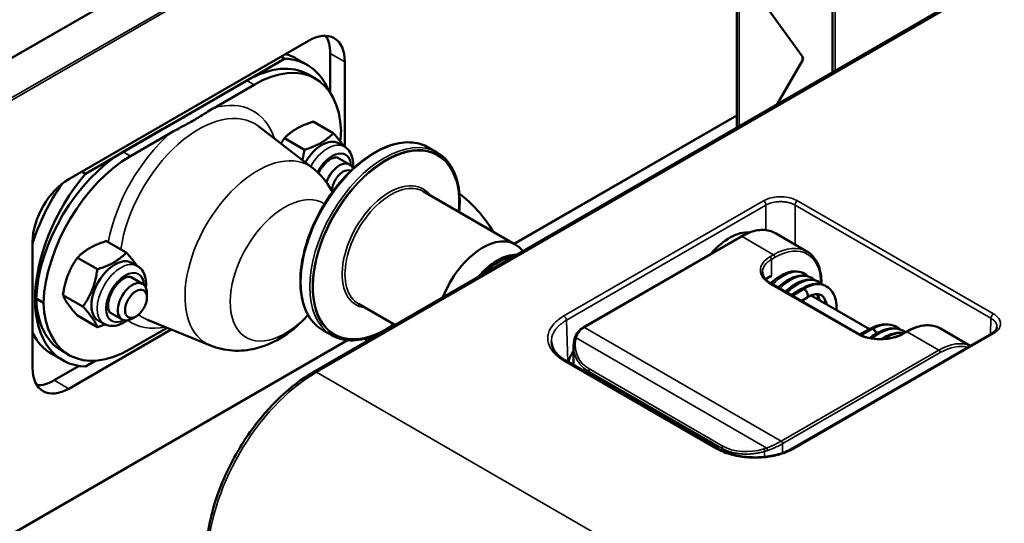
# Model space of a CAD drawing. Header units: millimetres. Extents: x 50 to 3176, y 50 to 2109.
# Tile 343 of 656: x 220 to 315, y 1737 to 1786. Entities that reach past the tile are written whole.
import ezdxf

# ---------------------------------------------------------------- set-up
doc = ezdxf.new("R2010")
doc.units = ezdxf.units.MM
doc.header["$LTSCALE"] = 10
doc.layers.add('Visible (ISO)', color=7, linetype='Continuous', lineweight=50)
doc.layers.add('Visible Narrow (ISO)', color=7, linetype='Continuous', lineweight=35)

msp = doc.modelspace()

# ---------------------------------------------------------------- linework, layer by layer
at = {"layer": 'Visible (ISO)'}
for p, q in [((495.6353, 1894.6242), (248.148, 1751.7373)), ((151.5347, 1743.5296), (412.4571, 1894.1732)), ((298.6863, 1780.9156), (298.6863, 1821.3303)), ((289.3657, 1775.5344), (289.3657, 1791.6788)), ((295.7508, 1782.4849), (289.5965, 1791.0126)), ((247.6701, 1784), (224.3356, 1770.5278)), ((245.3453, 1782.2495), (244.9918, 1782.4536)), ((249.7915, 1778.9455), (249.7915, 1782.7752)), ((245.3453, 1782.2495), (225.9534, 1771.0536)), ((246.498, 1782.2556), (247.5587, 1781.6432)), ((251.2057, 1773.6675), (251.2057, 1781.9588)), ((293.3128, 1777.8132), (295.7764, 1782.0803)), ((247.6597, 1780.716), (248.3668, 1780.3077)), ((237.7989, 1777.8926), (241.6597, 1780.1216)), ((238.5059, 1777.4843), (242.3669, 1779.7134)), ((289.3657, 1776.7096), (267.7242, 1764.2149)), ((248.0944, 1771.5879), (242.8476, 1775.6545)), ((248.1407, 1776.1283), (250.0872, 1775.0044)), ((229.6389, 1773.1814), (233.4998, 1775.4105)), ((230.346, 1772.7732), (234.2069, 1775.0023)), ((245.3238, 1774.5019), (247.2703, 1773.3781)), ((250.6033, 1774.016), (251.169, 1773.6894)), ((260.21, 1773.1128), (259.3468, 1773.6112)), ((251.6754, 1771.9537), (250.544, 1772.6069)), ((225.5998, 1771.2577), (225.9534, 1771.0536)), ((267.8064, 1764.1674), (258.8642, 1769.3302)), ((293.1356, 1765.2561), (296.2115, 1763.4802)), ((220.8001, 1764.4041), (220.8001, 1752.1566)), ((227.9882, 1764.4932), (229.9347, 1763.3694)), ((274.4494, 1756.0897), (289.7856, 1764.944)), ((268.5372, 1763.509), (268.3485, 1763.7221)), ((225.1712, 1762.8668), (227.1178, 1761.743)), ((230.4508, 1762.3809), (231.0164, 1762.0543)), ((266.0563, 1762.3848), (266.1977, 1762.4664)), ((231.5228, 1760.3186), (230.3914, 1760.9718)), ((292.7079, 1760.3512), (301.1932, 1755.4523)), ((231.937, 1758.9948), (231.937, 1759.403)), ((294.6596, 1759.2245), (295.6748, 1759.8315)), ((221.161, 1758.897), (221.8681, 1758.4887)), ((223.7628, 1759.2367), (225.7093, 1758.1129)), ((256.0867, 1756.3207), (252.5366, 1758.3704)), ((295.6508, 1758.6522), (296.1879, 1758.9733)), ((302.2997, 1755.9237), (296.6273, 1759.1986)), ((229.5228, 1756.8545), (228.3914, 1757.5077)), ((225.1712, 1757.233), (227.1178, 1756.1092)), ((227.2008, 1756.7518), (227.7664, 1756.4252)), ((230.8764, 1757.1577), (230.5228, 1756.9535)), ((238.1254, 1754.321), (231.9802, 1756.8316)), ((224.3356, 1750.1154), (234.3158, 1755.8774)), ((233.9017, 1756.0466), (230.346, 1753.9937)), ((249.9337, 1755.3136), (249.0704, 1755.812)), ((314.1944, 1755.5013), (294.7647, 1744.2836)), ((302.3861, 1755.9718), (301.3254, 1755.3804)), ((305.5187, 1755.4523), (305.8723, 1755.6564)), ((309.2223, 1755.9684), (312.1128, 1754.2995)), ((251.4754, 1754.8336), (181.0778, 1714.1895)), ((253.2916, 1754.707), (253.2916, 1755.0116)), ((302.6241, 1755.0649), (302.624, 1755.0649)), ((223.6389, 1753.8076), (224.346, 1753.3994)), ((273.4888, 1754.2243), (273.4888, 1752.4017)), ((222.6793, 1753.4928), (223.74, 1752.8804)), ((225.9534, 1752.2741), (226.9549, 1752.8524)), ((287.5498, 1744.2836), (272.7159, 1752.8479)), ((222.9214, 1750.9319), (225.341, 1752.3288))]:
    msp.add_line(p, q, dxfattribs=at)
for centre, major_axis, ratio, start_param, end_param in [((247.6701, 1779.9175), (2.5, 4.3301), 0.5773503, 5.4977871, 7.0685835), ((246.2559, 1780.734), (2.5, 4.3301), 0.5773503, 5.4977871, 5.9964288), ((242.3668, 1769.9154), (6, 10.3923), 0.5773503, 5.5394659, 7.0685811), ((239.998, 1770.9973), (6.5, 11.2583), 0.5773503, 0, 0.1548294), ((294.8277, 1782.2628), (1, 0), 0.5773503, 5.9614348, 6.6779764), ((241.6597, 1770.3237), (6, 10.3923), 0.5773503, 0, 0.7854), ((241.0587, 1770.3849), (6.5, 11.2583), 0.5773503, 5.8690785, 6.5834557), ((242.3668, 1770.7319), (-6, -10.3923), 0.5773503, 2.2148454, 2.3145158), ((248.9783, 1771.2014), (1.625, 2.8146), 0.5773503, 0, 1.5652219), ((229.6389, 1763.3835), (-6, -10.3923), 0.5773503, 3.9269924, 5.4561084), ((230.346, 1762.9752), (6, 10.3923), 0.5773503, 0.7853978, 2.3145158), ((250.6754, 1770.2216), (1, 1.7321), 0.5773503, 5.8408276, 8.1705859), ((230.24, 1764.1387), (-6.5, -11.2583), 0.5773503, 4.4121186, 6.5834557), ((251.0289, 1770.0175), (0.75, 1.299), 0.5773503, 0.005913, 2.4081177), ((224.3356, 1766.4453), (-2.5, -4.3301), 0.5773503, 3.9269908, 5.4977871), ((229.1793, 1764.7511), (-6.5, -11.2583), 0.5773503, 4.5689528, 5.0740008), ((261.4234, 1762.3832), (-4.5, 7.7942), 0.5773503, 4.7664645, 5.3494614), ((288.6835, 1760.3209), (2.75, 4.7631), 0.5773503, 0.2672511, 1.2636744), ((264.6425, 1758.6875), (3.1638, 5.4799), 0.5773503, 6.0925643, 8.1180948), ((266.0563, 1757.8713), (2.896, 5.0159), 0.5773503, 0.3103154, 1.2604809), ((228.8258, 1759.5663), (1.625, 2.8146), 0.5773503, 0, 3.1415927), ((266.0563, 1757.8713), (-2.7639, -4.7873), 0.5773503, 3.9269908, 4.2986493), ((266.1977, 1757.7897), (-2.8639, -4.9604), 0.5773503, 3.5619509, 4.2920308), ((230.5228, 1758.5865), (-1, -1.7321), 0.5773503, 2.3561945, 7.0685835), ((295.9314, 1759.4023), (-0.2566, 0.4291), 0.5873385, 5.4890574, 6.2831853), ((229.6389, 1764.2), (-6, -10.3923), 0.5773503, 5.5394659, 6.2831853), ((230.346, 1763.7917), (-6, -10.3923), 0.5773503, 5.5394659, 7.0685811), ((229.1793, 1764.7511), (-6.5, -11.2583), 0.5773503, 5.9215735, 6.2831853), ((302.6295, 1755.5352), (-0.2435, 0.4367), 0.5671862, 4.2968851, 5.5062123), ((273.7278, 1754.7017), (-0.1974, 0.0319), 0.6358018, 0.0000065, 0.0001197), ((275.1609, 1752.6148), (1.7033, 3.0579), 0.5873369, 1.5005759, 1.8576575), ((224.3356, 1754.1979), (-2.5, -4.3301), 0.5773503, 5.4977871, 7.0685835), ((222.9214, 1755.0144), (-2.5, -4.3301), 0.5773503, 0.2867566, 0.7853982)]:
    msp.add_ellipse(centre, major_axis=major_axis, ratio=ratio, start_param=start_param, end_param=end_param, dxfattribs=at)
msp.add_ellipse((230.8764, 1758.3824), major_axis=(-0.75, -1.299), ratio=0.5773503, dxfattribs=at)
for points, knots in [([(237.7989, 1777.8926), (237.7988, 1777.8925), (237.7988, 1777.8925), (237.5989, 1777.7771), (237.3623, 1777.6367), (236.7028, 1777.2418), (236.149, 1776.9079), (235.6772, 1776.6354), (235.2053, 1776.363), (234.627, 1776.0433), (233.943, 1775.6625), (233.6998, 1775.526), (233.4998, 1775.4105)], [2.97535761, 2.97535761, 2.97535761, 2.97535761, 2.97536018, 2.97536018, 3.06019321, 3.06019321, 3.26038224, 3.26038224, 3.26038224, 3.46057127, 3.46057127, 3.5454021, 3.5454021, 3.5454021, 3.5454021]), ([(238.5059, 1777.4843), (238.3021, 1777.3666), (238.0645, 1777.2214), (237.4179, 1776.8192), (236.8822, 1776.4804), (236.4139, 1776.2101), (235.9457, 1775.9398), (235.3589, 1775.6304), (234.6622, 1775.2571), (234.4108, 1775.12), (234.2069, 1775.0023)], [-0.28513657, -0.28513657, -0.28513657, -0.28513657, -0.19865075, -0.19865075, 0, 0, 0, 0.19865075, 0.19865075, 0.28513836, 0.28513836, 0.28513836, 0.28513836]), ([(249.0704, 1755.812), (248.5221, 1756.1286), (248.0602, 1756.5927), (247.3478, 1757.7722), (247.102, 1758.4931), (246.8518, 1760.1249), (246.8526, 1761.0398), (247.1035, 1762.9624), (247.354, 1763.97), (248.0777, 1765.9747), (248.5504, 1766.9713), (249.6699, 1768.8549), (250.3165, 1769.7415), (251.7199, 1771.3168), (252.4767, 1772.005), (254.0273, 1773.1131), (254.821, 1773.5324), (256.3662, 1774.0537), (257.1182, 1774.1564), (258.3686, 1774.0377), (258.8874, 1773.8764), (259.3468, 1773.6112)], [2.3561945, 2.3561945, 2.3561945, 2.3561945, 2.6643257, 2.6643257, 2.9804081, 2.9804081, 3.3031033, 3.3031033, 3.6263022, 3.6263022, 3.948945, 3.948945, 4.2713761, 4.2713761, 4.5940827, 4.5940827, 4.9173412, 4.9173412, 5.2396379, 5.2396379, 5.4977871, 5.4977871, 5.4977871, 5.4977871]), ([(251.995, 1771.5707), (251.9959, 1771.5788), (251.9968, 1771.5869), (252.0327, 1771.9169), (252.0236, 1772.2317), (251.8993, 1772.8055), (251.7893, 1773.0686), (251.497, 1773.451), (251.344, 1773.5884), (251.169, 1773.6894)], [6.14117552, 6.14117552, 6.14117552, 6.14117552, 6.150014, 6.150014, 6.50197558, 6.50197558, 6.8326361, 6.8326361, 7.06858347, 7.06858347, 7.06858347, 7.06858347]), ([(260.21, 1773.1128), (260.7583, 1772.7962), (261.2202, 1772.332), (261.9327, 1771.1525), (262.1785, 1770.4317), (262.4112, 1768.9136), (262.4258, 1768.1358), (262.3473, 1767.3192)], [5.49778714, 5.49778714, 5.49778714, 5.49778714, 5.80591834, 5.80591834, 6.1220008, 6.1220008, 6.40018064, 6.40018064, 6.40018064, 6.40018064]), ([(250.544, 1772.6069), (250.5021, 1772.631), (250.4522, 1772.6474), (250.2885, 1772.6492), (250.1727, 1772.6292), (249.9218, 1772.5263), (249.7946, 1772.4555), (249.5304, 1772.2641), (249.3933, 1772.1428), (249.1258, 1771.8567), (248.9957, 1771.6909), (248.7941, 1771.3833), (248.7162, 1771.2474), (248.6475, 1771.1089)], [0.7853982, 0.7853982, 0.7853982, 0.7853982, 1.0995574, 1.0995574, 1.4268208, 1.4268208, 1.69736, 1.69736, 1.9735756, 1.9735756, 2.2583844, 2.2583844, 2.4654219, 2.4654219, 2.4654219, 2.4654219]), ([(250.0061, 1769.2726), (249.6357, 1769.9923), (249.1137, 1770.703), (248.3282, 1771.4004), (248.2131, 1771.496), (248.0944, 1771.5879)], [5.14195706, 5.14195706, 5.14195706, 5.14195706, 5.37985779, 5.37985779, 5.41909459, 5.41909459, 5.41909459, 5.41909459]), ([(293.1356, 1765.2561), (292.9549, 1765.3604), (292.7601, 1765.4399), (292.3492, 1765.5474), (292.1333, 1765.5754), (291.6871, 1765.5803), (291.457, 1765.5573), (290.9881, 1765.4625), (290.7494, 1765.3907), (290.2687, 1765.2011), (290.0267, 1765.0832), (289.7856, 1764.944)], [5.49778714, 5.49778714, 5.49778714, 5.49778714, 5.65486678, 5.65486678, 5.81194641, 5.81194641, 5.96902604, 5.96902604, 6.12610567, 6.12610567, 6.28318531, 6.28318531, 6.28318531, 6.28318531]), ([(297.6156, 1760.3305), (297.6174, 1760.4539), (297.6156, 1760.5755), (297.5842, 1761.2569), (297.4764, 1761.772), (297.1026, 1762.647), (296.8387, 1763.0099), (296.4139, 1763.3526), (296.315, 1763.4204), (296.2115, 1763.4802)], [4.69506546, 4.69506546, 4.69506546, 4.69506546, 4.76415752, 4.76415752, 5.08922521, 5.08922521, 5.40776437, 5.40776437, 5.49778714, 5.49778714, 5.49778714, 5.49778714]), ([(231.8424, 1759.9356), (231.8434, 1759.9437), (231.8443, 1759.9518), (231.8802, 1760.2819), (231.8711, 1760.5966), (231.7468, 1761.1704), (231.6367, 1761.4335), (231.3445, 1761.8159), (231.1914, 1761.9533), (231.0164, 1762.0543)], [6.14117552, 6.14117552, 6.14117552, 6.14117552, 6.150014, 6.150014, 6.50197558, 6.50197558, 6.8326361, 6.8326361, 7.06858347, 7.06858347, 7.06858347, 7.06858347]), ([(291.8707, 1761.4844), (291.8707, 1761.4058), (291.8813, 1761.3272), (291.9246, 1761.1695), (291.9573, 1761.0903), (292.0459, 1760.9329), (292.1018, 1760.8546), (292.237, 1760.7015), (292.3162, 1760.6267), (292.4963, 1760.4835), (292.5973, 1760.4151), (292.7079, 1760.3512)], [0.78539816, 0.78539816, 0.78539816, 0.78539816, 0.9424778, 0.9424778, 1.09955743, 1.09955743, 1.25663706, 1.25663706, 1.41371669, 1.41371669, 1.57079633, 1.57079633, 1.57079633, 1.57079633]), ([(292.6862, 1760.364), (292.8384, 1760.5139), (292.9953, 1760.6515), (293.4828, 1761.031), (293.8273, 1761.2328), (294.5292, 1761.5034), (294.8985, 1761.5659), (295.5027, 1761.5099), (295.7548, 1761.4322), (295.9749, 1761.3051)], [0.89862367, 0.89862367, 0.89862367, 0.89862367, 0.96753089, 0.96753089, 1.11033081, 1.11033081, 1.26037223, 1.26037223, 1.37343507, 1.37343507, 1.37343507, 1.37343507]), ([(230.3914, 1760.9718), (230.3495, 1760.996), (230.2997, 1761.0123), (230.136, 1761.0141), (230.0202, 1760.9941), (229.7693, 1760.8912), (229.6421, 1760.8204), (229.3778, 1760.6291), (229.2407, 1760.5077), (228.9732, 1760.2216), (228.8432, 1760.0558), (228.6078, 1759.6968), (228.503, 1759.5032), (228.3323, 1759.1127), (228.2663, 1758.9157), (228.1788, 1758.5447), (228.1564, 1758.3703), (228.1504, 1758.067), (228.1655, 1757.9371), (228.2178, 1757.7304), (228.2544, 1757.6548), (228.3245, 1757.5553), (228.3566, 1757.5278), (228.3914, 1757.5077)], [0.7853982, 0.7853982, 0.7853982, 0.7853982, 1.0995574, 1.0995574, 1.4268208, 1.4268208, 1.69736, 1.69736, 1.9735756, 1.9735756, 2.2583844, 2.2583844, 2.5476978, 2.5476978, 2.8361127, 2.8361127, 3.1182387, 3.1182387, 3.3911291, 3.3911291, 3.6655903, 3.6655903, 3.9269908, 3.9269908, 3.9269908, 3.9269908]), ([(293.3943, 1759.955), (293.5478, 1760.1059), (293.7058, 1760.2449), (294.2037, 1760.6341), (294.5603, 1760.8415), (295.2627, 1761.0986), (295.6176, 1761.1548), (296.2081, 1761.1027), (296.4588, 1761.0279), (296.6765, 1760.9022)], [0.90079254, 0.90079254, 0.90079254, 0.90079254, 0.97031413, 0.97031413, 1.11717957, 1.11717957, 1.26316327, 1.26316327, 1.37423803, 1.37423803, 1.37423803, 1.37423803]), ([(294.1009, 1759.547), (294.2598, 1759.7041), (294.4237, 1759.8483), (294.9253, 1760.2352), (295.2772, 1760.4351), (295.9778, 1760.6924), (296.338, 1760.7513), (296.9284, 1760.6915), (297.1709, 1760.6142), (297.3828, 1760.4919)], [0.89896898, 0.89896898, 0.89896898, 0.89896898, 0.97100272, 0.97100272, 1.11632252, 1.11632252, 1.26359083, 1.26359083, 1.3725392, 1.3725392, 1.3725392, 1.3725392]), ([(295.6919, 1759.8404), (296.0487, 1760.0606), (296.4207, 1760.2149), (297.1254, 1760.342), (297.4695, 1760.3257), (297.8905, 1760.1864), (297.9974, 1760.1387), (298.0979, 1760.0807)], [0.00219767, 0.00219767, 0.00219767, 0.00219767, 0.15337281, 0.15337281, 0.29756317, 0.29756317, 0.34903853, 0.34903853, 0.34903853, 0.34903853]), ([(295.7605, 1759.8568), (295.7661, 1759.8572), (295.7719, 1759.8573), (295.778, 1759.8572), (295.7835, 1759.857), (295.7892, 1759.8567), (295.795, 1759.8561), (295.7971, 1759.8559), (295.7992, 1759.8557), (295.8014, 1759.8555)], [-0.0254955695, -0.0254955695, -0.0254955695, -0.0254955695, -0.0225785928, -0.0225785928, -0.0225785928, -0.0198942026, -0.0198942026, -0.0198942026, -0.0189225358, -0.0189225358, -0.0189225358, -0.0189225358]), ([(295.9686, 1759.787), (296.003, 1759.7635), (296.071, 1759.7073), (296.1616, 1759.595), (296.234, 1759.4651), (296.2811, 1759.3269), (296.2963, 1759.1932), (296.2792, 1759.0835), (296.2379, 1759.0111), (296.2028, 1758.982), (296.188, 1758.9731)], [0, 0, 0, 0, 0.1, 0.2, 0.3, 0.4, 0.5, 0.6, 0.7, 0.76146669, 0.76146669, 0.76146669, 0.76146669]), ([(297.5967, 1759.2155), (297.5067, 1759.2675), (297.4046, 1759.3006), (297.1728, 1759.323), (297.0474, 1759.3161), (296.6972, 1759.2407), (296.4471, 1759.1352), (296.1914, 1758.9742)], [0, 0, 0, 0, 0.08805913, 0.08805913, 0.16511625, 0.16511625, 0.28463941, 0.28463941, 0.28463941, 0.28463941]), ([(297.3509, 1758.7809), (297.3453, 1758.8188), (297.3389, 1758.8556), (297.2974, 1759.0611), (297.2444, 1759.2044), (297.18, 1759.3171)], [0.92685487, 0.92685487, 0.92685487, 0.92685487, 0.94472685, 0.94472685, 1.03007275, 1.03007275, 1.03007275, 1.03007275]), ([(298.0979, 1760.0807), (298.329, 1759.9473), (298.5311, 1759.7516), (298.831, 1759.2963), (298.9377, 1759.033), (299.0719, 1758.4511), (299.0974, 1758.1245), (299.0793, 1757.783)], [0, 0, 0, 0, 0.11832303, 0.11832303, 0.23529653, 0.23529653, 0.35684555, 0.35684555, 0.35684555, 0.35684555]), ([(298.0583, 1758.3725), (298.0514, 1758.4178), (298.0433, 1758.4615), (297.9885, 1758.7114), (297.9136, 1758.8808), (297.7582, 1759.0984), (297.6839, 1759.1652), (297.5967, 1759.2155)], [0.92834504, 0.92834504, 0.92834504, 0.92834504, 0.94979582, 0.94979582, 1.05603104, 1.05603104, 1.14129212, 1.14129212, 1.14129212, 1.14129212]), ([(227.7664, 1756.4252), (227.9456, 1756.3217), (228.1462, 1756.2574), (228.574, 1756.2056), (228.8012, 1756.2252), (229.2878, 1756.3458), (229.5453, 1756.4623), (229.8665, 1756.6637), (229.941, 1756.7148), (230.0143, 1756.7692)], [3.92699082, 3.92699082, 3.92699082, 3.92699082, 4.16853281, 4.16853281, 4.43446506, 4.43446506, 4.75539393, 4.75539393, 4.85439877, 4.85439877, 4.85439877, 4.85439877]), ([(238.1254, 1754.321), (238.8285, 1754.0337), (239.5642, 1753.8762), (241.0684, 1753.7773), (241.8262, 1753.8638), (243.4017, 1754.2465), (244.1821, 1754.5913), (245.8005, 1755.5405), (246.5881, 1756.1955), (247.4029, 1757.0489), (247.5192, 1757.176), (247.6328, 1757.3051)], [2.434887, 2.434887, 2.434887, 2.434887, 2.633422, 2.633422, 2.8596895, 2.8596895, 3.1494927, 3.1494927, 3.5281828, 3.5281828, 3.5930334, 3.5930334, 3.5930334, 3.5930334]), ([(302.4084, 1755.9821), (302.7889, 1756.1838), (303.1838, 1756.3195), (303.9272, 1756.4147), (304.2874, 1756.3845), (304.7384, 1756.2315), (304.8594, 1756.1769), (304.9734, 1756.1111)], [0.0026477, 0.0026477, 0.0026477, 0.0026477, 0.15269624, 0.15269624, 0.29609512, 0.29609512, 0.35134496, 0.35134496, 0.35134496, 0.35134496]), ([(256.0196, 1756.3595), (255.2467, 1755.8083), (254.4563, 1755.3913), (252.9142, 1754.8711), (252.1622, 1754.7683), (250.9118, 1754.8871), (250.393, 1755.0484), (249.9337, 1755.3136)], [7.7369863, 7.7369863, 7.7369863, 7.7369863, 8.05893386, 8.05893386, 8.38123056, 8.38123056, 8.6393798, 8.6393798, 8.6393798, 8.6393798]), ([(273.5845, 1754.9766), (273.657, 1755.2322), (273.7824, 1755.4763), (274.0848, 1755.835), (274.2446, 1755.9699), (274.4241, 1756.075)], [0, 0, 0, 0, 0.0968877, 0.0968877, 0.17046943, 0.17046943, 0.17046943, 0.17046943]), ([(274.4494, 1756.0897), (274.4477, 1756.0887), (274.446, 1756.0878), (274.4427, 1756.0858), (274.441, 1756.0848), (274.4376, 1756.0829), (274.4359, 1756.0819), (274.4325, 1756.0799), (274.4309, 1756.0789), (274.4275, 1756.077), (274.4258, 1756.076), (274.4241, 1756.075)], [0, 0, 0, 0, 0.0014281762, 0.0014281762, 0.0028563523, 0.0028563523, 0.0042845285, 0.0042845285, 0.0057127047, 0.0057127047, 0.0071408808, 0.0071408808, 0.0071408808, 0.0071408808]), ([(301.1932, 1755.4523), (301.4106, 1755.3267), (301.6655, 1755.2188), (302.2257, 1755.0518), (302.5312, 1754.9929), (303.1616, 1754.9319), (303.4865, 1754.9299), (304.1207, 1754.9837), (304.4299, 1755.0393), (304.9991, 1755.2012), (305.2592, 1755.3072), (305.4944, 1755.4383), (305.5066, 1755.4453), (305.5187, 1755.4523)], [1.5707963, 1.5707963, 1.5707963, 1.5707963, 1.8795108, 1.8795108, 2.1899334, 2.1899334, 2.5018733, 2.5018733, 2.8138645, 2.8138645, 3.1244128, 3.1244128, 3.1415927, 3.1415927, 3.1415927, 3.1415927]), ([(302.315, 1755.0425), (302.4099, 1755.1193), (302.506, 1755.192), (302.9634, 1755.5135), (303.3421, 1755.7081), (304.0887, 1755.9527), (304.4672, 1756.0062), (305.1271, 1755.9445), (305.4182, 1755.8527), (305.6718, 1755.7062)], [0.91830185, 0.91830185, 0.91830185, 0.91830185, 0.95748491, 0.95748491, 1.10337106, 1.10337106, 1.24928046, 1.24928046, 1.37255273, 1.37255273, 1.37255273, 1.37255273]), ([(302.5932, 1755.9623), (302.5608, 1755.9774), (302.4963, 1755.9982), (302.4283, 1755.9916), (302.3944, 1755.9764), (302.3861, 1755.9718)], [0, 0, 0, 0, 0.1, 0.2, 0.23452811, 0.23452811, 0.23452811, 0.23452811]), ([(302.6958, 1755.8965), (302.7198, 1755.8771), (302.7433, 1755.8554), (302.7658, 1755.8315), (302.7717, 1755.8254), (302.7774, 1755.8191), (302.7829, 1755.8128), (302.8231, 1755.7673), (302.8551, 1755.7202), (302.8797, 1755.6776), (302.8894, 1755.6608), (302.8981, 1755.6444), (302.9059, 1755.6286), (302.931, 1755.5777), (302.9464, 1755.534), (302.9561, 1755.5013), (302.9574, 1755.497), (302.9586, 1755.4927), (302.9598, 1755.4884)], [-0.231072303, -0.231072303, -0.231072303, -0.231072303, -0.220715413, -0.220715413, -0.220715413, -0.218031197, -0.218031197, -0.218031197, -0.19853177, -0.19853177, -0.19853177, -0.190809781, -0.190809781, -0.190809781, -0.165914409, -0.165914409, -0.165914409, -0.162649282, -0.162649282, -0.162649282, -0.162649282]), ([(303.4395, 1754.9386), (303.7561, 1755.1476), (304.085, 1755.3125), (304.7838, 1755.5428), (305.1612, 1755.5941), (305.5711, 1755.5594), (305.6249, 1755.5528), (305.6782, 1755.5444)], [0.97663894, 0.97663894, 0.97663894, 0.97663894, 1.10343383, 1.10343383, 1.24922841, 1.24922841, 1.27132104, 1.27132104, 1.27132104, 1.27132104]), ([(309.2223, 1755.9684), (309.0416, 1756.0727), (308.8468, 1756.1523), (308.4359, 1756.2598), (308.2199, 1756.2877), (307.7738, 1756.2926), (307.5436, 1756.2696), (307.0748, 1756.1748), (306.8361, 1756.1031), (306.3554, 1755.9134), (306.1134, 1755.7956), (305.8723, 1755.6564)], [5.49778714, 5.49778714, 5.49778714, 5.49778714, 5.65486678, 5.65486678, 5.81194641, 5.81194641, 5.96902604, 5.96902604, 6.12610567, 6.12610567, 6.28318531, 6.28318531, 6.28318531, 6.28318531]), ([(314.1944, 1755.5013), (314.3325, 1755.5811), (314.4463, 1755.6714), (314.6068, 1755.8471), (314.657, 1755.9331), (314.6985, 1756.0573), (314.7061, 1756.1008), (314.7074, 1756.144)], [0, 0, 0, 0, 0.06251056, 0.06251056, 0.12337142, 0.12337142, 0.15896132, 0.15896132, 0.15896132, 0.15896132]), ([(271.3247, 1754.6853), (271.3342, 1754.3719), (271.4485, 1754.0494), (271.8801, 1753.4557), (272.1862, 1753.1776), (272.6155, 1752.9072), (272.6651, 1752.8772), (272.7159, 1752.8479)], [0.00001019, 0.00001019, 0.00001019, 0.00001019, 0.19029353, 0.19029353, 0.36442771, 0.36442771, 0.38654509, 0.38654509, 0.38654509, 0.38654509]), ([(273.5845, 1754.9766), (273.5799, 1754.9605), (273.5755, 1754.9443), (273.5671, 1754.912), (273.5631, 1754.8958), (273.5555, 1754.8634), (273.5519, 1754.8472), (273.5451, 1754.8147), (273.5418, 1754.7985), (273.5358, 1754.7661), (273.533, 1754.7498), (273.5304, 1754.7336)], [0.534984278, 0.534984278, 0.534984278, 0.534984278, 0.554474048, 0.554474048, 0.573963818, 0.573963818, 0.593453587, 0.593453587, 0.612943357, 0.612943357, 0.632433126, 0.632433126, 0.632433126, 0.632433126]), ([(248.148, 1751.7373), (247.0345, 1751.0944), (245.9322, 1750.255), (243.8431, 1748.265), (242.8567, 1747.1147), (241.0889, 1744.6109), (240.3077, 1743.2579), (239.0233, 1740.475), (238.5202, 1739.0456), (237.8414, 1736.2414), (237.6656, 1734.867), (237.6656, 1733.5813)], [4.712389, 4.712389, 4.712389, 4.712389, 5.0265482, 5.0265482, 5.3407075, 5.3407075, 5.6548668, 5.6548668, 5.969026, 5.969026, 6.2831853, 6.2831853, 6.2831853, 6.2831853]), ([(287.5498, 1744.2836), (287.9154, 1744.0725), (288.3494, 1743.8896), (289.2818, 1743.6139), (289.7909, 1743.5165), (290.8308, 1743.416), (291.3747, 1743.4127), (292.426, 1743.5012), (292.9464, 1743.5945), (293.9188, 1743.8705), (294.3799, 1744.0614), (294.7647, 1744.2836)], [0, 0, 0, 0, 0.15908918, 0.15908918, 0.31647854, 0.31647854, 0.47562989, 0.47562989, 0.63537492, 0.63537492, 0.80281342, 0.80281342, 0.80281342, 0.80281342])]:
    msp.add_open_spline(points, degree=3, knots=knots, dxfattribs=at)
for points, weights in [([(248.1407, 1776.1283), (246.3257, 1775.5498), (245.3238, 1774.5019)], [1.94619111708, 2.24726793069, 1.94619111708]), ([(247.2703, 1773.3781), (249.0853, 1773.9565), (250.0872, 1775.0044)], [2.00836894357, 2.31906470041, 2.00836894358]), ([(250.0872, 1775.0044), (250.7763, 1774.2373), (251.116, 1773.72)], [2.00836894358, 2.19042501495, 2.15912501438]), ([(245.3238, 1774.5019), (245.1424, 1774.2439), (244.9899, 1773.9941)], [1.94658849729, 1.99012682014, 2.0210756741]), ([(247.078, 1772.3757), (247.1918, 1772.8378), (247.2703, 1773.3781)], [2.12062058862, 2.08189440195, 2.00836894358]), ([(227.9882, 1764.4932), (226.1731, 1763.9147), (225.1712, 1762.8668)], [1.94619111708, 2.24726793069, 1.94619111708]), ([(227.1178, 1761.743), (228.9328, 1762.3214), (229.9347, 1763.3694)], [2.00836894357, 2.31906470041, 2.00836894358]), ([(229.9347, 1763.3694), (230.6238, 1762.6022), (230.9634, 1762.0849)], [2.00836894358, 2.19042501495, 2.15912501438]), ([(225.1712, 1762.8668), (224.0604, 1761.2865), (223.7628, 1759.2367)], [1.94658849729, 2.24772678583, 1.94658849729]), ([(225.7093, 1758.1129), (226.8201, 1759.6932), (227.1178, 1761.743)], [2.00836894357, 2.31906470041, 2.00836894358]), ([(223.7628, 1759.2367), (224.0604, 1758.4696), (225.1712, 1757.233)], [1.94658849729, 2.24772678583, 1.94658849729]), ([(227.1178, 1756.1092), (226.8201, 1756.8763), (225.7093, 1758.1129)], [2.00836894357, 2.31906470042, 2.00836894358]), ([(227.1178, 1756.1092), (227.5235, 1756.2385), (227.8626, 1756.3742)], [2.00836894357, 2.0703677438, 2.1076230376])]:
    msp.add_rational_spline(points, weights, degree=2, dxfattribs=at)
for points in [[(295.9749, 1761.3051), (296.0915, 1761.2378), (296.2014, 1761.1557), (296.3009, 1761.0607)], [(292.1752, 1760.772), (292.3201, 1760.9254), (292.5312, 1761.0153), (292.7494, 1761.0762)], [(296.6765, 1760.9022), (296.7957, 1760.8334), (296.9068, 1760.7491), (297.0069, 1760.6524)], [(297.3828, 1760.4919), (297.5015, 1760.4234), (297.613, 1760.3398), (297.7138, 1760.2434)], [(296.645, 1759.1884), (296.6442, 1759.1939), (296.6434, 1759.1993), (296.6426, 1759.2046)], [(304.9734, 1756.1111), (305.0901, 1756.0437), (305.2011, 1755.9636), (305.3034, 1755.8719)], [(305.6718, 1755.7062), (305.7184, 1755.6793), (305.7641, 1755.6504), (305.8087, 1755.6197)], [(314.7074, 1756.1444), (314.7074, 1756.1443), (314.7074, 1756.1441), (314.7074, 1756.144)], [(273.4888, 1754.2243), (273.4888, 1754.3927), (273.5029, 1754.5632), (273.5304, 1754.7336)]]:
    msp.add_open_spline(points, degree=3, dxfattribs=at)
at = {"layer": 'Visible Narrow (ISO)'}
for p, q in [((495.9353, 1894.5945), (248.448, 1751.7076)), ((412.5321, 1894.1658), (151.6097, 1743.5222)), ((154.9331, 1741.6034), (299.4624, 1825.0474)), ((299.3416, 1824.7328), (155.0392, 1741.4197)), ((298.967, 1820.9292), (298.967, 1781.0776)), ((289.5965, 1791.0126), (289.5965, 1775.6676)), ((251.2057, 1781.9588), (249.7915, 1782.7752)), ((295.7508, 1782.0359), (295.7508, 1782.4849)), ((242.3669, 1779.7134), (241.6597, 1780.1216)), ((267.6803, 1764.2402), (289.3657, 1776.7603)), ((229.6389, 1773.1814), (230.346, 1772.7732)), ((272.5409, 1757.1982), (291.9706, 1768.4159)), ((292.2181, 1767.9923), (272.7883, 1756.7745)), ((292.2181, 1767.9923), (292.2181, 1765.5576)), ((314.122, 1756.9788), (295.0461, 1767.9923)), ((295.0461, 1764.153), (295.0461, 1767.9923)), ((295.2935, 1768.4159), (314.3694, 1757.4025)), ((289.8856, 1764.9341), (274.5494, 1756.0798)), ((292.9615, 1763.1583), (289.8856, 1764.9341)), ((292.6079, 1762.9541), (292.9615, 1763.1583)), ((293.1029, 1762.9133), (292.7494, 1762.7092)), ((292.7494, 1762.7092), (292.7494, 1761.0762)), ((292.7494, 1761.0762), (292.1911, 1760.7539)), ((301.0932, 1755.4424), (292.6079, 1760.3413)), ((295.9313, 1759.8098), (294.8084, 1759.1385)), ((272.9105, 1752.7356), (272.7883, 1756.7745)), ((314.122, 1756.9788), (314.0752, 1755.4325)), ((274.5494, 1756.0798), (293.712, 1745.0163)), ((314.3694, 1755.484), (294.9397, 1744.2662)), ((302.6295, 1755.9426), (301.4847, 1755.3044)), ((305.9723, 1755.6465), (305.6187, 1755.4424)), ((309.0482, 1753.8706), (305.9723, 1755.6465)), ((181.0339, 1714.2149), (251.4007, 1754.8412)), ((292.2932, 1744.3349), (273.7322, 1755.0511)), ((293.712, 1745.0163), (309.0482, 1753.8706)), ((309.1896, 1753.6257), (293.8534, 1744.7713)), ((287.3748, 1744.2662), (272.5409, 1752.8306)), ((248.448, 1751.7076), (306.0065, 1718.4761)), ((274.9533, 1751.8004), (274.9533, 1751.5561)), ((287.918, 1744.3153), (274.9533, 1751.8004)), ((275.05, 1752.0112), (288.0147, 1744.526)), ((222.9214, 1750.9319), (224.3356, 1750.1154)), ((287.918, 1744.0911), (287.918, 1744.3153)), ((287.918, 1743.9915), (287.918, 1743.9919)), ((292.0894, 1744.0008), (292.0894, 1743.475)), ((293.8292, 1744.7572), (293.8292, 1743.859)), ((293.8292, 1743.7742), (293.8292, 1743.7741))]:
    msp.add_line(p, q, dxfattribs=at)
for centre, major_axis, ratio, start_param, end_param in [((236.3564, 1766.8536), (5.9475, 10.3014), 0.5773503, 5.814099, 6.8101604), ((236.9854, 1766.4904), (5.4506, 9.4406), 0.5773503, 6.2044927, 8.4621256), ((236.3564, 1766.8536), (-5.9475, -10.3014), 0.5773503, 4.1854159, 5.263468), ((254.2086, 1764.7116), (5.1382, 8.8996), 0.5773503, 0, 3.1415927), ((255.0719, 1764.2132), (-5.1382, -8.8996), 0.5773503, 3.1415927, 6.2831853), ((249.544, 1770.8748), (1.625, 2.8146), 0.5773503, 0, 1.592692), ((242.7168, 1763.1814), (-5, -8.6603), 0.5773503, 3.0629001, 6.3618779), ((255.2084, 1764.1343), (5.0641, 8.7713), 0.5773503, 5.3872079, 10.3207554), ((255.2257, 1764.1244), (-5.0186, -8.6925), 0.5773503, 2.2528849, 7.1718931), ((249.9682, 1770.6299), (1.325, 2.295), 0.5773503, 5.5488637, 7.9339798), ((249.9682, 1770.6299), (1.3, 2.2517), 0.5773503, 5.5791817, 7.9381088), ((255.559, 1763.9319), (3.2632, 5.6521), 0.5773503, 6.0357223, 9.6722409), ((255.7004, 1763.8503), (3.1638, 5.4799), 0.5773503, 0, 3.1415927), ((245.3818, 1761.6428), (3.773, 6.535), 0.5773503, 6.2605512, 10.6420588), ((291.9706, 1768.1302), (-0.175, 0.3031), 0.5773503, 3.9444446, 5.4977778), ((295.2935, 1768.1302), (-0.175, -0.3031), 0.5773503, 3.9269953, 5.4803332), ((289.8856, 1759.6269), (3.25, 5.6292), 0.5773503, 0, 0.7853982), ((289.8856, 1764.7708), (-0.1, 0.1732), 0.5773503, 5.4977871, 6.2831853), ((293.1029, 1757.7694), (3.15, 5.456), 0.5773503, 5.5045717, 7.0685835), ((292.9615, 1757.851), (3.25, 5.6292), 0.5773503, 0, 0.7853982), ((292.9615, 1762.995), (-0.1, 0.1732), 0.5773503, 3.9269447, 5.4977871), ((229.3914, 1759.2397), (-1.625, -2.8146), 0.5773503, 3.1415927, 6.2831853), ((294.8707, 1761.6477), (-3.2, 0), 0.5773503, 5.4977871, 7.0685835), ((294.8707, 1761.4844), (-3, 0), 0.5773503, 5.4977871, 6.2831853), ((292.6079, 1762.7908), (0.1, -0.1732), 0.5773503, 0.7853924, 2.3561945), ((229.8157, 1758.9948), (-1.325, -2.295), 0.5773503, 2.4072711, 7.0175069), ((229.8157, 1758.9948), (1.3, 2.2517), 0.5773503, 5.5791817, 10.1287816), ((292.6079, 1760.178), (0.1, 0.1732), 0.5773503, 0, 0.7853982), ((295.9433, 1759.4221), (0.2661, -0.41), 0.5622534, 2.2125926, 2.3186194), ((314.3694, 1757.1167), (0.175, 0.3031), 0.5773503, 0.7854052, 2.3387406), ((236.3564, 1766.8536), (-5.9475, -10.3014), 0.5773503, 6.2231546, 6.7522717), ((236.9854, 1766.4904), (-5.4506, -9.4406), 0.5773503, 6.2035751, 6.3618779), ((272.5409, 1756.9124), (0.175, -0.3031), 0.5773503, 0.8028519, 2.3561843), ((305.9723, 1750.3393), (3.25, 5.6292), 0.5773503, 0, 0.7853982), ((274.5252, 1755.9024), (-0.1011, 0.1726), 0.5732128, 5.4942434, 6.2831885), ((274.5494, 1755.9165), (-0.1, 0.1732), 0.5773503, 5.4977871, 6.2831853), ((274.5494, 1751.9973), (-2.5, -4.3301), 0.5773503, 3.9269908, 3.9341323), ((301.0932, 1755.2791), (0.1, 0.1732), 0.5773503, 0, 0.7853982), ((303.356, 1756.7488), (3.2, 0), 0.5773503, 3.9269908, 5.4977871), ((302.6417, 1755.5557), (0.2579, -0.4139), 0.5500058, 2.3294764, 2.4356328), ((305.6187, 1755.2791), (-0.1, 0.1732), 0.5773503, 5.4977871, 6.2831853), ((305.9723, 1755.4832), (-0.1, 0.1732), 0.5773503, 5.4977871, 6.2831853), ((314.3694, 1755.1982), (-0.175, 0.3031), 0.5773503, 5.4977928, 6.2831853), ((278.4486, 1755.2792), (-4.5984, -1.957), 0.7111774, 5.8618529, 6.7742911), ((273.7278, 1754.7017), (-0.1974, 0.0319), 0.6358018, 5.0419999, 6.2831853), ((273.7769, 1754.922), (-0.1924, 0.0546), 0.6084779, 5.1144222, 6.2831853), ((276.5473, 1754.9856), (-2.7992, -0.9696), 0.7303009, 5.8113287, 5.9087782), ((309.0482, 1748.5634), (3.25, 5.6292), 0.5773503, 0.0587862, 0.7853982), ((309.0482, 1753.7073), (-0.1, 0.1732), 0.5773503, 3.9269885, 5.4977871), ((309.1896, 1748.4817), (3.15, 5.456), 0.5773503, 0.1467518, 0.7853981), ((272.5409, 1752.5448), (0.175, 0.3031), 0.5773503, 0, 0.7853894), ((248.448, 1739.4601), (-7.5, -12.9904), 0.5773503, 3.9269908, 5.4977871), ((248.448, 1751.2177), (-0.3, 0.5196), 0.5773503, 5.4977871, 6.2831853), ((275.0947, 1751.8821), (-0.1, -0.1732), 0.5773503, 4.2487038, 5.4977871), ((293.712, 1740.9338), (2.5, 4.3301), 0.5773503, 0.7853982, 0.792539), ((293.6878, 1744.8389), (0.1011, -0.1726), 0.5732128, 0.7820191, 2.3526495), ((293.712, 1744.853), (0.1, -0.1732), 0.5773503, 0.7853828, 2.3561945), ((287.3748, 1743.9805), (0.175, 0.3031), 0.5773503, 0, 0.7853871), ((288.0594, 1744.3969), (0.1, 0.1732), 0.5773503, 1.107117, 2.3561945), ((291.41, 1747.7951), (-4.5954, -1.9585), 0.7116321, 0.4910065, 1.4035281), ((291.5054, 1746.3467), (-2.7945, -0.968), 0.7302872, 1.5022267, 1.5998358), ((292.0639, 1744.1153), (-0.0559, 0.192), 0.0468057, 0.8199134, 2.1961485), ((291.5597, 1746.2174), (-2.9999, -0.9572), 0.7228039, 1.5170561, 1.6148382), ((292.3379, 1744.2058), (-0.0695, 0.1876), 0.0198342, 4.0617735, 5.4642248), ((293.8534, 1740.8521), (-2.4, -4.1569), 0.5773503, 3.9269908, 3.9341317), ((294.9397, 1743.9805), (-0.175, 0.3031), 0.5773503, 5.4977938, 6.283143)]:
    msp.add_ellipse(centre, major_axis=major_axis, ratio=ratio, start_param=start_param, end_param=end_param, dxfattribs=at)
for points, knots in [([(291.9706, 1768.4159), (292.1495, 1768.5191), (292.5429, 1768.6833), (293.257, 1768.8189), (294.0037, 1768.8193), (294.7193, 1768.684), (295.1141, 1768.5195), (295.2935, 1768.4159)], [0.00000179, 0.00000179, 0.00000179, 0.00000179, 0.2, 0.4, 0.6, 0.8, 0.99999834, 0.99999834, 0.99999834, 0.99999834]), ([(292.2181, 1767.9923), (292.3396, 1768.0628), (292.4774, 1768.1245), (292.6264, 1768.1749), (292.7947, 1768.2319), (292.9774, 1768.2743), (293.1666, 1768.3006), (293.2859, 1768.3172), (293.4079, 1768.3274), (293.5302, 1768.331), (293.5643, 1768.332), (293.5985, 1768.3325), (293.6327, 1768.3325), (293.6761, 1768.3325), (293.7195, 1768.3317), (293.7628, 1768.3301), (293.886, 1768.3254), (294.0086, 1768.314), (294.1284, 1768.2962), (294.1835, 1768.288), (294.238, 1768.2784), (294.2916, 1768.2675), (294.4115, 1768.2432), (294.5275, 1768.2122), (294.6373, 1768.1751), (294.6639, 1768.1661), (294.6901, 1768.1568), (294.716, 1768.1471), (294.8222, 1768.1073), (294.9219, 1768.0616), (295.0132, 1768.011), (295.0243, 1768.0048), (295.0352, 1767.9986), (295.0461, 1767.9923)], [0, 0, 0, 0, 0.16444455, 0.16444455, 0.16444455, 0.35014176, 0.35014176, 0.35014176, 0.46727716, 0.46727716, 0.46727716, 0.5, 0.5, 0.5, 0.54151694, 0.54151694, 0.54151694, 0.6596489, 0.6596489, 0.6596489, 0.71394249, 0.71394249, 0.71394249, 0.83524526, 0.83524526, 0.83524526, 0.86462538, 0.86462538, 0.86462538, 0.98532062, 0.98532062, 0.98532062, 1, 1, 1, 1]), ([(292.8588, 1760.2641), (292.8721, 1760.2776), (293.5206, 1760.9289), (294.7123, 1761.6289), (295.6646, 1761.4842), (295.9749, 1761.3051)], [0.921812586, 0.921812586, 0.921812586, 0.921812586, 0.922493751, 0.954993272, 0.976648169, 0.976648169, 0.976648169, 0.976648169]), ([(293.567, 1759.8552), (293.9708, 1760.2633), (295.082, 1761.1003), (296.1601, 1761.1818), (296.6549, 1760.9147), (296.6765, 1760.9022)], [0.609332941, 0.609332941, 0.609332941, 0.609332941, 0.629998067, 0.662497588, 0.66401115, 0.66401115, 0.66401115, 0.66401115]), ([(294.2738, 1759.4472), (294.4333, 1759.6093), (295.2482, 1760.3499), (296.4183, 1760.8244), (297.1819, 1760.6079), (297.3828, 1760.4919)], [0.296824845, 0.296824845, 0.296824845, 0.296824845, 0.305002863, 0.337502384, 0.351522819, 0.351522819, 0.351522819, 0.351522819]), ([(295.9327, 1759.8114), (296.1895, 1759.9693), (296.9948, 1760.3501), (297.7159, 1760.3012), (298.0979, 1760.0807)], [0.00002173, 0.00002173, 0.00002173, 0.00002173, 0.01250718, 0.039190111, 0.039190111, 0.039190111, 0.039190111]), ([(297.223, 1759.3164), (297.2748, 1759.2449), (297.3792, 1759.0633), (297.4481, 1758.8431), (297.4753, 1758.7091)], [0.363445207, 0.363445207, 0.363445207, 0.363445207, 0.37000194, 0.378455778, 0.378455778, 0.378455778, 0.378455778]), ([(297.5967, 1759.2155), (297.6605, 1759.1787), (297.9354, 1758.9775), (298.113, 1758.6318), (298.1821, 1758.301)], [0.039190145, 0.039190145, 0.039190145, 0.039190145, 0.045006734, 0.065941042, 0.065941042, 0.065941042, 0.065941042]), ([(314.3694, 1757.4025), (314.5482, 1757.2992), (314.8325, 1757.0721), (315.0674, 1756.6598), (315.068, 1756.2287), (314.8337, 1755.8155), (314.5488, 1755.5876), (314.3694, 1755.484)], [0.00000315, 0.00000315, 0.00000315, 0.00000315, 0.2, 0.4, 0.6, 0.8, 0.99999899, 0.99999899, 0.99999899, 0.99999899]), ([(272.5409, 1752.8306), (272.1337, 1753.0657), (271.4863, 1753.5829), (270.9517, 1754.5217), (270.9505, 1755.5031), (271.4839, 1756.4435), (272.1324, 1756.9623), (272.5409, 1757.1982)], [0.00000068, 0.00000068, 0.00000068, 0.00000068, 0.2, 0.4, 0.6, 0.8, 0.99999782, 0.99999782, 0.99999782, 0.99999782]), ([(271.3247, 1754.6853), (271.3242, 1754.7025), (271.3239, 1754.7197), (271.3239, 1754.7369), (271.324, 1754.8785), (271.3422, 1755.0201), (271.3783, 1755.1601), (271.411, 1755.2868), (271.4582, 1755.4122), (271.5197, 1755.5352), (271.5716, 1755.6389), (271.6335, 1755.7408), (271.7051, 1755.8404), (271.7104, 1755.8478), (271.7157, 1755.8551), (271.7211, 1755.8624), (271.7922, 1755.959), (271.8724, 1756.0534), (271.9614, 1756.145), (272.0424, 1756.2284), (272.1305, 1756.3094), (272.2255, 1756.3877), (272.3125, 1756.4594), (272.4052, 1756.5289), (272.5031, 1756.5957), (272.5938, 1756.6576), (272.689, 1756.7173), (272.7883, 1756.7745)], [0.48862264, 0.48862264, 0.48862264, 0.48862264, 0.5, 0.5, 0.5, 0.5937359, 0.5937359, 0.5937359, 0.67852926, 0.67852926, 0.67852926, 0.75, 0.75, 0.75, 0.7552614, 0.7552614, 0.7552614, 0.82484667, 0.82484667, 0.82484667, 0.88820137, 0.88820137, 0.88820137, 0.94626777, 0.94626777, 0.94626777, 1, 1, 1, 1]), ([(302.6309, 1755.9442), (302.9066, 1756.0912), (303.771, 1756.4378), (304.5511, 1756.3549), (304.9734, 1756.1111)], [0.00002114, 0.00002114, 0.00002114, 0.00002114, 0.012507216, 0.039190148, 0.039190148, 0.039190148, 0.039190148]), ([(314.122, 1756.9788), (314.2113, 1756.9275), (314.2924, 1756.8712), (314.3636, 1756.8108), (314.3892, 1756.7891), (314.4135, 1756.7669), (314.4364, 1756.7442), (314.5344, 1756.6474), (314.6075, 1756.5421), (314.6528, 1756.4331), (314.6814, 1756.3643), (314.6988, 1756.2939), (314.7051, 1756.2233), (314.7069, 1756.2036), (314.7077, 1756.1839), (314.7077, 1756.1641), (314.7077, 1756.1576), (314.7076, 1756.151), (314.7074, 1756.1444)], [0, 0, 0, 0, 0.12095217, 0.12095217, 0.12095217, 0.16444455, 0.16444455, 0.16444455, 0.35014176, 0.35014176, 0.35014176, 0.46727716, 0.46727716, 0.46727716, 0.5, 0.5, 0.5, 0.51093033, 0.51093033, 0.51093033, 0.51093033]), ([(273.7322, 1755.0511), (273.7532, 1755.1198), (273.778, 1755.1872), (273.8358, 1755.32), (273.869, 1755.3853), (273.9412, 1755.5082), (273.9799, 1755.5659), (274.0243, 1755.6242), (274.0266, 1755.6272), (274.0682, 1755.681), (274.1104, 1755.7299), (274.2003, 1755.8225), (274.2478, 1755.8663), (274.3478, 1755.9485), (274.4003, 1755.9869), (274.4777, 1756.0372), (274.5008, 1756.0514), (274.5242, 1756.0651)], [0, 0, 0, 0, 0.164427, 0.164427, 0.3322135, 0.3322135, 0.4915159, 0.4915159, 0.5, 0.5, 0.6473335, 0.6473335, 0.793877, 0.793877, 0.9398183, 0.9398183, 1, 1, 1, 1]), ([(302.544, 1755.0008), (302.6422, 1755.0809), (303.4456, 1755.6926), (304.616, 1756.0915), (305.4497, 1755.8345), (305.6718, 1755.7062)], [0.300416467, 0.300416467, 0.300416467, 0.300416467, 0.3050029, 0.33750242, 0.351522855, 0.351522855, 0.351522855, 0.351522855]), ([(303.7491, 1754.9525), (303.9571, 1755.0857), (304.6128, 1755.4368), (305.2489, 1755.5533), (305.64, 1755.5223)], [0.620539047, 0.620539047, 0.620539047, 0.620539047, 0.629998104, 0.650123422, 0.650123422, 0.650123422, 0.650123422]), ([(274.9533, 1751.8004), (274.7768, 1751.9023), (274.6125, 1752.0175), (274.4632, 1752.1443), (274.3306, 1752.257), (274.2097, 1752.3788), (274.1011, 1752.5103), (274.0874, 1752.5268), (274.074, 1752.5435), (274.0607, 1752.5604), (273.9541, 1752.6957), (273.8605, 1752.841), (273.7834, 1752.9902), (273.7746, 1753.0073), (273.766, 1753.0243), (273.7576, 1753.0415), (273.6823, 1753.1954), (273.6237, 1753.3527), (273.58, 1753.517), (273.5762, 1753.5311), (273.5725, 1753.5452), (273.569, 1753.5594), (273.5243, 1753.7392), (273.4976, 1753.9279), (273.4907, 1754.1216), (273.4894, 1754.1556), (273.4888, 1754.1898), (273.4888, 1754.2241)], [0, 0, 0, 0, 0.16666667, 0.16666667, 0.16666667, 0.31470011, 0.31470011, 0.31470011, 0.33333333, 0.33333333, 0.33333333, 0.48292324, 0.48292324, 0.48292324, 0.5, 0.5, 0.5, 0.65349264, 0.65349264, 0.65349264, 0.66666667, 0.66666667, 0.66666667, 0.83333333, 0.83333333, 0.83333333, 0.86262299, 0.86262299, 0.86262299, 0.86262299]), ([(293.6868, 1745.0016), (293.5973, 1744.9492), (293.5021, 1744.8961), (293.3023, 1744.7894), (293.1976, 1744.7359), (293.0715, 1744.6743), (293.0534, 1744.6655), (292.9351, 1744.6085), (292.8322, 1744.5609), (292.5855, 1744.4519), (292.44, 1744.3915), (292.2932, 1744.3349)], [0, 0, 0, 0, 0.2300945, 0.2300945, 0.4614975, 0.4614975, 0.5, 0.5, 0.7122003, 0.7122003, 1, 1, 1, 1]), ([(294.9397, 1744.2662), (294.5324, 1744.0312), (293.6365, 1743.6574), (292.0105, 1743.3487), (290.3106, 1743.348), (288.6819, 1743.656), (287.7833, 1744.0304), (287.3748, 1744.2662)], [0.00000129, 0.00000129, 0.00000129, 0.00000129, 0.2, 0.4, 0.6, 0.8, 0.99999815, 0.99999815, 0.99999815, 0.99999815]), ([(292.0894, 1744.0008), (292.0269, 1743.9832), (292.0041, 1743.9771), (291.9619, 1743.966), (291.903, 1743.9506), (291.8445, 1743.936), (291.7866, 1743.9224), (291.7435, 1743.9122), (291.7007, 1743.9026), (291.6583, 1743.8934), (291.5552, 1743.8712), (291.4541, 1743.8517), (291.3551, 1743.8349), (291.317, 1743.8285), (291.2792, 1743.8224), (291.2418, 1743.8167), (291.1088, 1743.7964), (290.9801, 1743.7808), (290.855, 1743.7692), (290.7287, 1743.7575), (290.606, 1743.7498), (290.486, 1743.7456), (290.48, 1743.7454), (290.4739, 1743.7452), (290.4678, 1743.745), (290.338, 1743.7409), (290.2115, 1743.741), (290.0868, 1743.745), (290.0193, 1743.7471), (289.9523, 1743.7504), (289.8857, 1743.7549), (289.8553, 1743.7569), (289.8249, 1743.7592), (289.7946, 1743.7618), (289.767, 1743.7641), (289.7394, 1743.7666), (289.7118, 1743.7693), (289.5892, 1743.7814), (289.4678, 1743.7976), (289.3494, 1743.8176), (289.2832, 1743.8287), (289.2179, 1743.8411), (289.1538, 1743.8545), (289.1485, 1743.8556), (289.1432, 1743.8567), (289.1379, 1743.8578), (289.0922, 1743.8675), (289.0471, 1743.8778), (289.0025, 1743.8887), (288.907, 1743.9119), (288.8134, 1743.9379), (288.7194, 1743.9673), (288.6979, 1743.974), (288.6763, 1743.981), (288.6547, 1743.9881), (288.6134, 1744.0018), (288.5721, 1744.0161), (288.5305, 1744.0313), (288.4652, 1744.0552), (288.3993, 1744.081), (288.3332, 1744.109), (288.3202, 1744.1145), (288.3072, 1744.1201), (288.2942, 1744.1258), (288.1678, 1744.181), (288.0413, 1744.2441), (287.918, 1744.3153)], [0, 0, 0, 0, 0.0241183, 0.0241183, 0.0241183, 0.0577301, 0.0577301, 0.0577301, 0.0827107, 0.0827107, 0.0827107, 0.1433392, 0.1433392, 0.1433392, 0.1666667, 0.1666667, 0.1666667, 0.249585, 0.249585, 0.249585, 0.3333333, 0.3333333, 0.3333333, 0.3375736, 0.3375736, 0.3375736, 0.4284262, 0.4284262, 0.4284262, 0.4775683, 0.4775683, 0.4775683, 0.5, 0.5, 0.5, 0.5204518, 0.5204518, 0.5204518, 0.6114843, 0.6114843, 0.6114843, 0.6624471, 0.6624471, 0.6624471, 0.6666667, 0.6666667, 0.6666667, 0.7031726, 0.7031726, 0.7031726, 0.7812292, 0.7812292, 0.7812292, 0.7991579, 0.7991579, 0.7991579, 0.8333333, 0.8333333, 0.8333333, 0.886938, 0.886938, 0.886938, 0.8974926, 0.8974926, 0.8974926, 1, 1, 1, 1]), ([(293.8292, 1744.7572), (293.7452, 1744.7081), (293.6566, 1744.6588), (293.5657, 1744.6108), (293.5558, 1744.6056), (293.546, 1744.6004), (293.5361, 1744.5953), (293.4915, 1744.572), (293.4465, 1744.549), (293.4013, 1744.5265), (293.3388, 1744.4954), (293.2761, 1744.465), (293.212, 1744.4349), (293.1422, 1744.4021), (293.0708, 1744.3696), (292.9958, 1744.3366), (292.9764, 1744.3281), (292.9568, 1744.3195), (292.9369, 1744.3109), (292.9039, 1744.2967), (292.8702, 1744.2823), (292.8359, 1744.268), (292.6951, 1744.2093), (292.5426, 1744.1499), (292.3829, 1744.0933)], [0.00000008, 0.00000008, 0.00000008, 0.00000008, 0.20885085, 0.20885085, 0.20885085, 0.23141025, 0.23141025, 0.23141025, 0.33333333, 0.33333333, 0.33333333, 0.47412562, 0.47412562, 0.47412562, 0.62714453, 0.62714453, 0.62714453, 0.66666667, 0.66666667, 0.66666667, 0.73213396, 0.73213396, 0.73213396, 0.99999934, 0.99999934, 0.99999934, 0.99999934])]:
    msp.add_open_spline(points, degree=3, knots=knots, dxfattribs=at)
msp.add_open_spline([(296.7393, 1759.2395), (296.7503, 1759.1997), (296.7602, 1759.1588), (296.7689, 1759.1169)], degree=3, dxfattribs=at)

doc.saveas('drawing.dxf')
